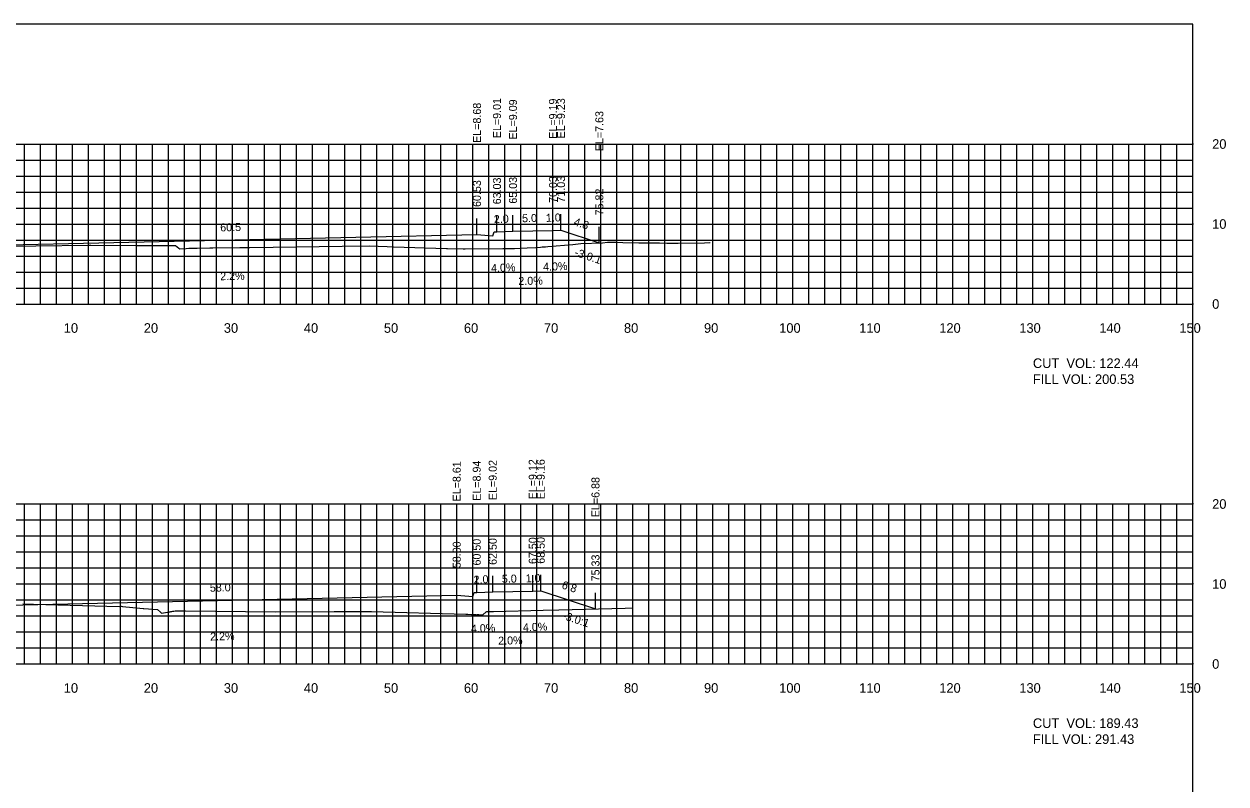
# Model space of a CAD drawing. Extents: x 1797419 to 1809236, y 248759 to 251512.
# Drawn here: x 1806714.9 to 1806865.1, y 250949.9 to 251044.9 of the extents above; entities that cross this region are included whole.
import ezdxf

# ---------------------------------------------------------------- set-up
doc = ezdxf.new("R2010")
doc.units = 0
for name, color, linetype in [('10', 7, 'Continuous'), ('3', 7, 'Continuous'), ('31', 7, 'Continuous'), ('4', 7, 'Continuous'), ('60', 7, 'Continuous'), ('ANNO-TXT', 7, 'Continuous'), ('CL-CNST', 7, 'Continuous'), ('Level 62', 7, 'Continuous'), ('M-ROADS', 7, 'Continuous')]:
    doc.layers.add(name, color=color, linetype=linetype)

msp = doc.modelspace()

# ---------------------------------------------------------------- linework, layer by layer
for p, q in [((1806771.53, 251018.57), (1806771.53, 251020.57)), ((1806774.03, 251018.9), (1806774.03, 251020.9)), ((1806776.03, 251018.98), (1806776.03, 251020.98)), ((1806781.03, 251019.08), (1806781.03, 251021.08)), ((1806782.03, 251019.12), (1806782.03, 251021.12)), ((1806786.82, 251017.52), (1806786.82, 251019.52)), ((1806769, 250973.5), (1806769, 250975.5)), ((1806771.5, 250973.83), (1806771.5, 250975.83)), ((1806773.5, 250973.91), (1806773.5, 250975.91)), ((1806778.5, 250974.01), (1806778.5, 250976.01)), ((1806779.5, 250974.05), (1806779.5, 250976.05)), ((1806786.34, 250971.77), (1806786.34, 250973.77))]:
    msp.add_line(p, q)
msp.add_lwpolyline([(1806561, 250854.89), (1806861, 250854.89), (1806861, 251044.89), (1806561, 251044.89)], close=True)
at = {"layer": '60'}
for p, q in [((1806861, 251009.89), (1806861, 251029.89)), ((1806861.06, 251029.89), (1806861, 251029.89)), ((1806861.06, 251019.89), (1806861, 251019.89)), ((1806561, 251009.89), (1806861, 251009.89)), ((1806721, 251009.83), (1806721, 251009.89)), ((1806731, 251009.83), (1806731, 251009.89)), ((1806741, 251009.83), (1806741, 251009.89)), ((1806751, 251009.83), (1806751, 251009.89)), ((1806761, 251009.83), (1806761, 251009.89)), ((1806771, 251009.83), (1806771, 251009.89)), ((1806781, 251009.83), (1806781, 251009.89)), ((1806791, 251009.83), (1806791, 251009.89)), ((1806801, 251009.83), (1806801, 251009.89)), ((1806811, 251009.83), (1806811, 251009.89)), ((1806821, 251009.83), (1806821, 251009.89)), ((1806831, 251009.83), (1806831, 251009.89)), ((1806841, 251009.83), (1806841, 251009.89)), ((1806851, 251009.83), (1806851, 251009.89)), ((1806861, 251009.83), (1806861, 251009.89)), ((1806861.06, 251009.89), (1806861, 251009.89)), ((1806861, 250964.89), (1806861, 250984.89)), ((1806861.06, 250984.89), (1806861, 250984.89)), ((1806861.06, 250974.89), (1806861, 250974.89)), ((1806561, 250964.89), (1806861, 250964.89)), ((1806721, 250964.83), (1806721, 250964.89)), ((1806731, 250964.83), (1806731, 250964.89)), ((1806741, 250964.83), (1806741, 250964.89)), ((1806751, 250964.83), (1806751, 250964.89)), ((1806761, 250964.83), (1806761, 250964.89)), ((1806771, 250964.83), (1806771, 250964.89)), ((1806781, 250964.83), (1806781, 250964.89)), ((1806791, 250964.83), (1806791, 250964.89)), ((1806801, 250964.83), (1806801, 250964.89)), ((1806811, 250964.83), (1806811, 250964.89)), ((1806821, 250964.83), (1806821, 250964.89)), ((1806831, 250964.83), (1806831, 250964.89)), ((1806841, 250964.83), (1806841, 250964.89)), ((1806851, 250964.83), (1806851, 250964.89)), ((1806861, 250964.83), (1806861, 250964.89)), ((1806861.06, 250964.89), (1806861, 250964.89))]:
    msp.add_line(p, q, dxfattribs=at)
at = {"layer": 'CL-CNST'}
for points in [[(1806640.45, 251017.2), (1806642.5, 251016.51), (1806643.5, 251016.47), (1806648.5, 251016.37), (1806650.5, 251016.29), (1806650.83, 251016.29), (1806651, 251015.79), (1806653, 251015.96), (1806711, 251017.24), (1806771.53, 251018.57), (1806773.53, 251018.4), (1806773.7, 251018.9), (1806774.03, 251018.9), (1806776.03, 251018.98), (1806781.03, 251019.08), (1806782.03, 251019.12), (1806786.82, 251017.52)], [(1806639.98, 250972.34), (1806642.5, 250971.5), (1806643.5, 250971.46), (1806648.5, 250971.36), (1806650.5, 250971.28), (1806650.83, 250971.28), (1806651, 250970.78), (1806653, 250970.94), (1806711, 250972.22), (1806769, 250973.5), (1806771, 250973.33), (1806771.17, 250973.83), (1806771.5, 250973.83), (1806773.5, 250973.91), (1806778.5, 250974.01), (1806779.5, 250974.05), (1806786.34, 250971.77)]]:
    msp.add_lwpolyline(points, dxfattribs=at)
at = {"layer": 'Level 62'}
for p, q in [((1806561, 251029.89), (1806861, 251029.89)), ((1806715, 251009.89), (1806715, 251029.89)), ((1806717, 251009.89), (1806717, 251029.89)), ((1806719, 251009.89), (1806719, 251029.89)), ((1806721, 251009.89), (1806721, 251029.89)), ((1806723, 251009.89), (1806723, 251029.89)), ((1806725, 251009.89), (1806725, 251029.89)), ((1806727, 251009.89), (1806727, 251029.89)), ((1806729, 251009.89), (1806729, 251029.89)), ((1806731, 251009.89), (1806731, 251029.89)), ((1806733, 251009.89), (1806733, 251029.89)), ((1806735, 251009.89), (1806735, 251029.89)), ((1806737, 251009.89), (1806737, 251029.89)), ((1806739, 251009.89), (1806739, 251029.89)), ((1806741, 251009.89), (1806741, 251029.89)), ((1806743, 251009.89), (1806743, 251029.89)), ((1806745, 251009.89), (1806745, 251029.89)), ((1806747, 251009.89), (1806747, 251029.89)), ((1806749, 251009.89), (1806749, 251029.89)), ((1806751, 251009.89), (1806751, 251029.89)), ((1806753, 251009.89), (1806753, 251029.89)), ((1806755, 251009.89), (1806755, 251029.89)), ((1806757, 251009.89), (1806757, 251029.89)), ((1806759, 251009.89), (1806759, 251029.89)), ((1806761, 251009.89), (1806761, 251029.89)), ((1806763, 251009.89), (1806763, 251029.89)), ((1806765, 251009.89), (1806765, 251029.89)), ((1806767, 251009.89), (1806767, 251029.89)), ((1806769, 251009.89), (1806769, 251029.89)), ((1806771, 251009.89), (1806771, 251029.89)), ((1806773, 251009.89), (1806773, 251029.89)), ((1806775, 251009.89), (1806775, 251029.89)), ((1806777, 251009.89), (1806777, 251029.89)), ((1806779, 251009.89), (1806779, 251029.89)), ((1806781, 251009.89), (1806781, 251029.89)), ((1806783, 251009.89), (1806783, 251029.89)), ((1806785, 251009.89), (1806785, 251029.89)), ((1806787, 251009.89), (1806787, 251029.89)), ((1806789, 251009.89), (1806789, 251029.89)), ((1806791, 251009.89), (1806791, 251029.89)), ((1806793, 251009.89), (1806793, 251029.89)), ((1806795, 251009.89), (1806795, 251029.89)), ((1806797, 251009.89), (1806797, 251029.89)), ((1806799, 251009.89), (1806799, 251029.89)), ((1806801, 251009.89), (1806801, 251029.89)), ((1806803, 251009.89), (1806803, 251029.89)), ((1806805, 251009.89), (1806805, 251029.89)), ((1806807, 251009.89), (1806807, 251029.89)), ((1806809, 251009.89), (1806809, 251029.89)), ((1806811, 251009.89), (1806811, 251029.89)), ((1806813, 251009.89), (1806813, 251029.89)), ((1806815, 251009.89), (1806815, 251029.89)), ((1806817, 251009.89), (1806817, 251029.89)), ((1806819, 251009.89), (1806819, 251029.89)), ((1806821, 251009.89), (1806821, 251029.89)), ((1806823, 251009.89), (1806823, 251029.89)), ((1806825, 251009.89), (1806825, 251029.89)), ((1806827, 251009.89), (1806827, 251029.89)), ((1806829, 251009.89), (1806829, 251029.89)), ((1806831, 251009.89), (1806831, 251029.89)), ((1806833, 251009.89), (1806833, 251029.89)), ((1806835, 251009.89), (1806835, 251029.89)), ((1806837, 251009.89), (1806837, 251029.89)), ((1806839, 251009.89), (1806839, 251029.89)), ((1806841, 251009.89), (1806841, 251029.89)), ((1806843, 251009.89), (1806843, 251029.89)), ((1806845, 251009.89), (1806845, 251029.89)), ((1806847, 251009.89), (1806847, 251029.89)), ((1806849, 251009.89), (1806849, 251029.89)), ((1806851, 251009.89), (1806851, 251029.89)), ((1806853, 251009.89), (1806853, 251029.89)), ((1806855, 251009.89), (1806855, 251029.89)), ((1806857, 251009.89), (1806857, 251029.89)), ((1806859, 251009.89), (1806859, 251029.89)), ((1806861, 251009.89), (1806861, 251029.89)), ((1806561, 251027.89), (1806861, 251027.89)), ((1806561, 251025.89), (1806861, 251025.89)), ((1806561, 251023.89), (1806861, 251023.89)), ((1806561, 251021.89), (1806861, 251021.89)), ((1806561, 251019.89), (1806861, 251019.89)), ((1806561, 251017.89), (1806861, 251017.89)), ((1806561, 251015.89), (1806861, 251015.89)), ((1806561, 251013.89), (1806861, 251013.89)), ((1806561, 251011.89), (1806861, 251011.89)), ((1806561, 251009.89), (1806861, 251009.89)), ((1806561, 250984.89), (1806861, 250984.89)), ((1806715, 250964.89), (1806715, 250984.89)), ((1806717, 250964.89), (1806717, 250984.89)), ((1806719, 250964.89), (1806719, 250984.89)), ((1806721, 250964.89), (1806721, 250984.89)), ((1806723, 250964.89), (1806723, 250984.89)), ((1806725, 250964.89), (1806725, 250984.89)), ((1806727, 250964.89), (1806727, 250984.89)), ((1806729, 250964.89), (1806729, 250984.89)), ((1806731, 250964.89), (1806731, 250984.89)), ((1806733, 250964.89), (1806733, 250984.89)), ((1806735, 250964.89), (1806735, 250984.89)), ((1806737, 250964.89), (1806737, 250984.89)), ((1806739, 250964.89), (1806739, 250984.89)), ((1806741, 250964.89), (1806741, 250984.89)), ((1806743, 250964.89), (1806743, 250984.89)), ((1806745, 250964.89), (1806745, 250984.89)), ((1806747, 250964.89), (1806747, 250984.89)), ((1806749, 250964.89), (1806749, 250984.89)), ((1806751, 250964.89), (1806751, 250984.89)), ((1806753, 250964.89), (1806753, 250984.89)), ((1806755, 250964.89), (1806755, 250984.89)), ((1806757, 250964.89), (1806757, 250984.89)), ((1806759, 250964.89), (1806759, 250984.89)), ((1806761, 250964.89), (1806761, 250984.89)), ((1806763, 250964.89), (1806763, 250984.89)), ((1806765, 250964.89), (1806765, 250984.89)), ((1806767, 250964.89), (1806767, 250984.89)), ((1806769, 250964.89), (1806769, 250984.89)), ((1806771, 250964.89), (1806771, 250984.89)), ((1806773, 250964.89), (1806773, 250984.89)), ((1806775, 250964.89), (1806775, 250984.89)), ((1806777, 250964.89), (1806777, 250984.89)), ((1806779, 250964.89), (1806779, 250984.89)), ((1806781, 250964.89), (1806781, 250984.89)), ((1806783, 250964.89), (1806783, 250984.89)), ((1806785, 250964.89), (1806785, 250984.89)), ((1806787, 250964.89), (1806787, 250984.89)), ((1806789, 250964.89), (1806789, 250984.89)), ((1806791, 250964.89), (1806791, 250984.89)), ((1806793, 250964.89), (1806793, 250984.89)), ((1806795, 250964.89), (1806795, 250984.89)), ((1806797, 250964.89), (1806797, 250984.89)), ((1806799, 250964.89), (1806799, 250984.89)), ((1806801, 250964.89), (1806801, 250984.89)), ((1806803, 250964.89), (1806803, 250984.89)), ((1806805, 250964.89), (1806805, 250984.89)), ((1806807, 250964.89), (1806807, 250984.89)), ((1806809, 250964.89), (1806809, 250984.89)), ((1806811, 250964.89), (1806811, 250984.89)), ((1806813, 250964.89), (1806813, 250984.89)), ((1806815, 250964.89), (1806815, 250984.89)), ((1806817, 250964.89), (1806817, 250984.89)), ((1806819, 250964.89), (1806819, 250984.89)), ((1806821, 250964.89), (1806821, 250984.89)), ((1806823, 250964.89), (1806823, 250984.89)), ((1806825, 250964.89), (1806825, 250984.89)), ((1806827, 250964.89), (1806827, 250984.89)), ((1806829, 250964.89), (1806829, 250984.89)), ((1806831, 250964.89), (1806831, 250984.89)), ((1806833, 250964.89), (1806833, 250984.89)), ((1806835, 250964.89), (1806835, 250984.89)), ((1806837, 250964.89), (1806837, 250984.89)), ((1806839, 250964.89), (1806839, 250984.89)), ((1806841, 250964.89), (1806841, 250984.89)), ((1806843, 250964.89), (1806843, 250984.89)), ((1806845, 250964.89), (1806845, 250984.89)), ((1806847, 250964.89), (1806847, 250984.89)), ((1806849, 250964.89), (1806849, 250984.89)), ((1806851, 250964.89), (1806851, 250984.89)), ((1806853, 250964.89), (1806853, 250984.89)), ((1806855, 250964.89), (1806855, 250984.89)), ((1806857, 250964.89), (1806857, 250984.89)), ((1806859, 250964.89), (1806859, 250984.89)), ((1806861, 250964.89), (1806861, 250984.89)), ((1806561, 250982.89), (1806861, 250982.89)), ((1806561, 250980.89), (1806861, 250980.89)), ((1806561, 250978.89), (1806861, 250978.89)), ((1806561, 250976.89), (1806861, 250976.89)), ((1806561, 250974.89), (1806861, 250974.89)), ((1806561, 250972.89), (1806861, 250972.89)), ((1806561, 250970.89), (1806861, 250970.89)), ((1806561, 250968.89), (1806861, 250968.89)), ((1806561, 250966.89), (1806861, 250966.89)), ((1806561, 250964.89), (1806861, 250964.89))]:
    msp.add_line(p, q, dxfattribs=at)
at = {"layer": 'M-ROADS'}
for points in [[(1806696.48, 251016.98), (1806716.41, 251017.18), (1806722.95, 251017.26), (1806723.06, 251017.26), (1806723.29, 251017.26), (1806729.09, 251017.21), (1806729.28, 251017.21), (1806733.86, 251017.21), (1806734.29, 251016.87), (1806734.41, 251016.77), (1806735.18, 251016.83), (1806735.52, 251016.85), (1806736.18, 251016.88), (1806736.55, 251016.89), (1806738.16, 251016.91), (1806738.18, 251016.91), (1806738.54, 251016.91), (1806741.88, 251016.94), (1806743.13, 251016.96), (1806746.06, 251016.99), (1806754.68, 251017.11), (1806758.06, 251017.15), (1806760.31, 251017.07), (1806761.12, 251017.05), (1806767.72, 251016.84), (1806767.86, 251016.84), (1806769.81, 251016.79), (1806769.84, 251016.79), (1806770.06, 251016.78), (1806774.75, 251016.81), (1806776.21, 251016.83), (1806777.79, 251016.9), (1806778.87, 251016.96), (1806779.46, 251017), (1806779.69, 251017.03), (1806780.1, 251017.05), (1806780.38, 251017.07), (1806783.52, 251017.31), (1806784.52, 251017.44), (1806787.23, 251017.54), (1806787.85, 251017.61), (1806788.97, 251017.6), (1806789.74, 251017.58), (1806791.77, 251017.55), (1806793.23, 251017.53), (1806794.35, 251017.52), (1806795.26, 251017.51), (1806796.03, 251017.51), (1806796.69, 251017.5), (1806799.95, 251017.55), (1806800.61, 251017.57), (1806800.69, 251017.57)], [(1806714.8, 250972.39), (1806716.11, 250972.35), (1806726.84, 250972.09), (1806727.13, 250972.1), (1806727.24, 250972.09), (1806729.8, 250971.84), (1806729.82, 250971.84), (1806729.9, 250971.82), (1806731.63, 250971.68), (1806731.99, 250971.36), (1806732.12, 250971.24), (1806732.85, 250971.35), (1806732.9, 250971.36), (1806732.95, 250971.37), (1806733, 250971.38), (1806733.06, 250971.39), (1806733.13, 250971.4), (1806733.21, 250971.42), (1806733.29, 250971.44), (1806733.39, 250971.46), (1806733.51, 250971.48), (1806733.64, 250971.5), (1806733.8, 250971.53), (1806733.81, 250971.54), (1806735.09, 250971.52), (1806746.37, 250971.39), (1806753.7, 250971.43), (1806758.37, 250971.46), (1806770.13, 250971.11), (1806770.37, 250971.1), (1806770.38, 250971.1), (1806770.86, 250971.08), (1806770.96, 250971.08), (1806771.14, 250971.07), (1806771.33, 250971.06), (1806771.45, 250971.05), (1806771.47, 250971.05), (1806771.57, 250971.06), (1806771.65, 250971.06), (1806771.67, 250971.07), (1806771.71, 250971.06), (1806771.76, 250971.05), (1806771.8, 250971.05), (1806772.26, 250971.04), (1806772.69, 250971.42), (1806772.75, 250971.47), (1806773.6, 250971.47), (1806779.8, 250971.62), (1806781.76, 250971.65), (1806790.04, 250971.87), (1806791.06, 250971.92)]]:
    msp.add_lwpolyline(points, dxfattribs=at)

# ---------------------------------------------------------------- texts
for p in [(1806783.63, 251015.95), (1806782.13, 250970.54)]:
    msp.add_text('-3.0:1', height=1, rotation=341.5651).set_placement(p)
at = {"layer": '10'}
for s, p in [('10', (1806719.9, 251006.29)), ('20', (1806729.9, 251006.29)), ('30', (1806739.9, 251006.29)), ('40', (1806749.9, 251006.29)), ('50', (1806759.9, 251006.29)), ('60', (1806769.9, 251006.29)), ('70', (1806779.9, 251006.29)), ('80', (1806789.9, 251006.29)), ('90', (1806799.9, 251006.29)), ('100', (1806809.3, 251006.29)), ('110', (1806819.3, 251006.29)), ('120', (1806829.3, 251006.29)), ('130', (1806839.3, 251006.29)), ('140', (1806849.3, 251006.29)), ('150', (1806859.3, 251006.29)), ('10', (1806719.9, 250961.29)), ('20', (1806729.9, 250961.29)), ('30', (1806739.9, 250961.29)), ('40', (1806749.9, 250961.29)), ('50', (1806759.9, 250961.29)), ('60', (1806769.9, 250961.29)), ('70', (1806779.9, 250961.29)), ('80', (1806789.9, 250961.29)), ('90', (1806799.9, 250961.29)), ('100', (1806809.3, 250961.29)), ('110', (1806819.3, 250961.29)), ('120', (1806829.3, 250961.29)), ('130', (1806839.3, 250961.29)), ('140', (1806849.3, 250961.29)), ('150', (1806859.3, 250961.29))]:
    msp.add_text(s, height=1.2, dxfattribs=at).set_placement(p)
at = {"layer": '3'}
for s, p in [('EL=9.01', (1806774.53, 251030.62)), ('EL=9.09', (1806776.53, 251030.45)), ('EL=9.19', (1806781.53, 251030.55)), ('EL=9.23', (1806782.53, 251030.59)), ('EL=8.68', (1806772.03, 251030.03)), ('EL=7.63', (1806787.32, 251028.99)), ('60.53', (1806772.03, 251022.02)), ('63.03', (1806774.53, 251022.35)), ('65.03', (1806776.53, 251022.43)), ('70.03', (1806781.53, 251022.53)), ('71.03', (1806782.53, 251022.57)), ('75.82', (1806787.32, 251020.97)), ('EL=8.61', (1806769.5, 250985.21)), ('EL=8.94', (1806772, 250985.29)), ('EL=9.02', (1806774, 250985.37)), ('EL=9.12', (1806779, 250985.47)), ('EL=9.16', (1806780, 250985.47)), ('EL=6.88', (1806786.84, 250983.24)), ('58.00', (1806769.5, 250976.87)), ('60.50', (1806772, 250977.2)), ('62.50', (1806774, 250977.28)), ('67.50', (1806779, 250977.38)), ('68.50', (1806780, 250977.42)), ('75.33', (1806786.84, 250975.22))]:
    msp.add_text(s, height=1, rotation=90, dxfattribs=at).set_placement(p)
at = {"layer": '31'}
for s, p in [('20', (1806863.4, 251029.29)), ('10', (1806863.4, 251019.29)), ('0', (1806863.4, 251009.29)), ('20', (1806863.4, 250984.29)), ('10', (1806863.4, 250974.29)), ('0', (1806863.4, 250964.29))]:
    msp.add_text(s, height=1.2, dxfattribs=at).set_placement(p)
at = {"layer": '4'}
for s, rotation, p in [('2.0', 2.2906, (1806773.66, 251019.99)), ('5.0', 1.1458, (1806777.18, 251020.11)), ('1.0', 2.2906, (1806780.16, 251020.15)), ('4.8', 341.5651, (1806783.55, 251019.77)), ('60.5', 1.2603, (1806739.46, 251018.96)), ('4.0%', 2.2906, (1806773.31, 251013.87)), ('4.0%', 2.2906, (1806779.81, 251014.03)), ('2.2%', 1.2603, (1806739.46, 251012.86)), ('2.0%', 1.1458, (1806776.71, 251012.26)), ('2.0', 2.2906, (1806771.13, 250974.92)), ('5.0', 1.1458, (1806774.65, 250975.03)), ('1.0', 2.2906, (1806777.63, 250975.08)), ('6.8', 341.5651, (1806782.05, 250974.36)), ('58.0', 1.2603, (1806738.16, 250973.92)), ('4.0%', 2.2906, (1806770.79, 250968.8)), ('4.0%', 2.2906, (1806777.29, 250968.96)), ('2.2%', 1.2603, (1806738.2, 250967.82)), ('2.0%', 1.1458, (1806774.19, 250967.3))]:
    msp.add_text(s, height=1, rotation=rotation, dxfattribs=at).set_placement(p)
at = {"layer": 'ANNO-TXT'}
for s, p in [('CUT  VOL: 122.44', (1806841, 251001.89)), ('FILL VOL: 200.53', (1806841, 250999.89)), ('CUT  VOL: 189.43', (1806841, 250956.89)), ('FILL VOL: 291.43', (1806841, 250954.89))]:
    msp.add_text(s, height=1.2, dxfattribs=at).set_placement(p)

doc.saveas('drawing.dxf')
